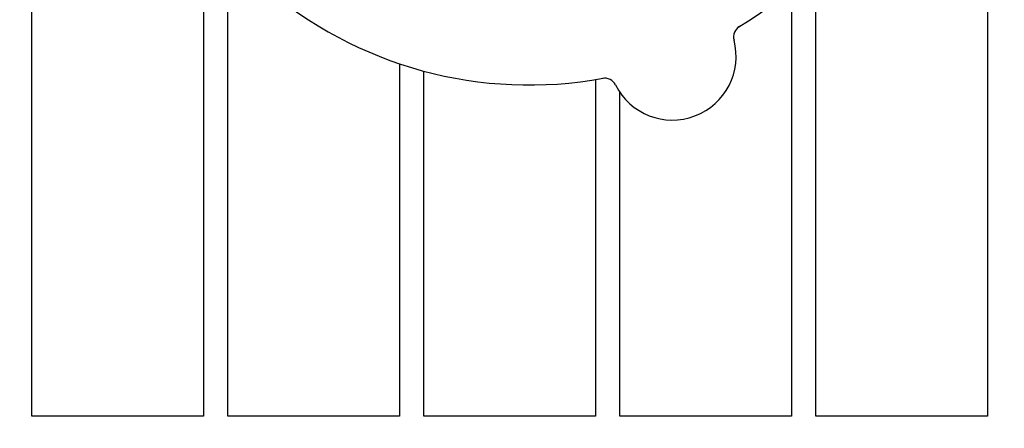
# Model space of a CAD drawing. Header units: inches. Extents: x 24 to 1128, y -74 to 748.
# Tile 527 of 557: x 724.62 to 729.64, y 566.7 to 568.78. Entities that reach past the tile are written whole.
import ezdxf

# ---------------------------------------------------------------- set-up
doc = ezdxf.new("R2010")
doc.units = ezdxf.units.IN
doc.header["$LTSCALE"] = 32
doc.header["$MEASUREMENT"] = 0
doc.layers.add('Dimension (ANSI)', color=7, linetype='Continuous', lineweight=25)
doc.layers.add('Visible (ANSI)', color=7, linetype='Continuous', lineweight=30)
doc.styles.add('Note Text (ANSI)', font='tahoma.ttf')
doc.dimstyles.new('Architectural (ANSI)', dxfattribs={"dimscale": 32, "dimtxt": 0.125, "dimasz": 0.098425, "dimexe": 0.125, "dimexo": 0.0625, "dimgap": 0.031496, "dimtad": 0, "dimtih": 1, "dimtoh": 1, "dimdec": 4, "dimrnd": 1e-08, "dimzin": 3, "dimdsep": 46, "dimlunit": 4, "dimtxsty": 'Note Text (ANSI)', "dimcen": 0.09, "dimdle": 0.393701, "dimclrd": 256, "dimclre": 256, "dimclrt": 256, "dimadec": 0, "dimazin": 3, "dimtfac": 0.96, "dimtofl": 0, "dimtmove": 0, "dimatfit": 3, "dimfxl": 1, "dimfrac": 2, "dimtolj": 1, "dimtzin": 12, "dimlwd": -1, "dimlwe": -1, "dimarcsym": 0})

# ---------------------------------------------------------------- blocks, each defined once
blk = doc.blocks.new('*D17')
at = {"layer": 'Defpoints', "color": 0, "transparency": 16777216}
for p in [(710.5391, 607.7114), (710.5391, 481.7114), (798.7409, 481.7114)]:
    blk.add_point(p, dxfattribs=at)
at = {"layer": 'Dimension (ANSI)', "transparency": 16777216}
for p, q in [((712.5391, 607.7114), (802.7409, 607.7114)), ((798.7409, 604.5618), (798.7409, 544.8012)), ((798.7409, 484.861), (798.7409, 538.6216)), ((712.5391, 481.7114), (802.7409, 481.7114))]:
    blk.add_line(p, q, dxfattribs=at)
for points in [[(798.216, 604.5618), (799.2658, 604.5618), (798.7409, 607.7114)], [(798.216, 484.861), (799.2658, 484.861), (798.7409, 481.7114)]]:
    blk.add_solid(points, dxfattribs=at)
at = {"layer": 'Dimension (ANSI)', "transparency": 16777216, "insert": (792.0089, 543.7933), "char_height": 4, "attachment_point": 1, "style": 'Note Text (ANSI)'}
blk.add_mtext('\\A1;10\'-6"', dxfattribs=at)

msp = doc.modelspace()

# ---------------------------------------------------------------- linework, layer by layer
at = {"layer": 'Visible (ANSI)'}
for p, q in [((724.68155, 566.76016), (724.68155, 569.66641)), ((729.55655, 569.66641), (729.55655, 566.76016)), ((728.68155, 566.76016), (728.68155, 569.0519)), ((725.55655, 568.91267), (725.55655, 566.76016)), ((725.68155, 566.76016), (725.68155, 568.91606)), ((728.55655, 568.93747), (728.55655, 566.76016)), ((726.55655, 568.55753), (726.55655, 566.76016)), ((726.68155, 566.76016), (726.68155, 568.51975)), ((727.55655, 568.47654), (727.55655, 566.76016)), ((727.68155, 566.76016), (727.68155, 568.41122)), ((725.55655, 566.76016), (724.68155, 566.76016)), ((726.55655, 566.76016), (725.68155, 566.76016)), ((727.55655, 566.76016), (726.68155, 566.76016)), ((728.55655, 566.76016), (727.68155, 566.76016)), ((729.55655, 566.76016), (728.68155, 566.76016))]:
    msp.add_line(p, q, dxfattribs=at)
for centre, radius, start, end in [((727.21909, 570.52391), 2.075, 300.99965, 352.48395), ((727.21909, 570.52391), 2.075, 228.99965, 280.48395), ((728.32414, 568.69422), 0.0625, 121.1302, 194.82247), ((727.94954, 568.59509), 0.325, 206.66113, 14.82247), ((727.60324, 568.42122), 0.0625, 26.66113, 100.3534)]:
    msp.add_arc(centre, radius, start, end, dxfattribs=at)

# ---------------------------------------------------------------- dimensions: what is measured, and where the dimension line sits
at = {"layer": 'Dimension (ANSI)'}
dim = msp.add_linear_dim(base=(798.7409, 481.71141), p1=(710.53905, 607.71141), p2=(710.53905, 481.71141), angle=90, dimstyle='Architectural (ANSI)', override={"dimgap": 0.031496, "dimdec": 4, "dimlfac": 1, "dimtol": 0, "dimlim": 0, "dimtp": 0, "dimtm": 0, "dimtdec": 2, "dimatfit": 1}, dxfattribs=at)
dim.commit()
dim.dimension.update_dxf_attribs({"geometry": '*D17', "text_midpoint": (798.7409, 541.71141), "dimtype": 160})

doc.saveas('drawing.dxf')
